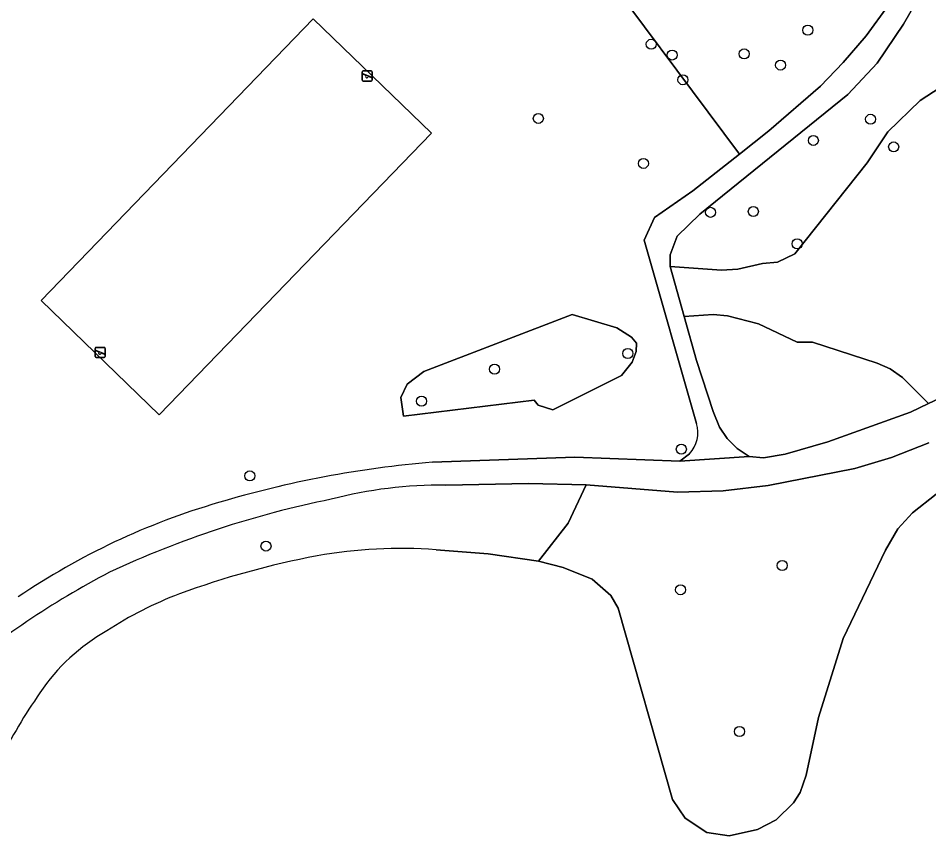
# Model space of a CAD drawing. Extents: x 158031 to 159244, y 380104 to 381214.
# Drawn here: x 158558.5 to 158647.1, y 380308.3 to 380387.8 of the extents above; entities that cross this region are included whole.
import ezdxf

# ---------------------------------------------------------------- set-up
doc = ezdxf.new("R2010")
doc.units = 0
for name, color, linetype in [('IMGEO_Boom', 7, 'Continuous'), ('IMGEO_Gemengd_bos', 7, 'Continuous'), ('IMGEO_Groenvoorziening', 7, 'Continuous'), ('IMGEO_Loofbos', 7, 'Continuous'), ('IMGEO_Meer_plas_ven_vijver', 7, 'Continuous'), ('IMGEO_Speelvoorziening', 7, 'Continuous'), ('IMGEO_Voetpad_halfverhard', 7, 'Continuous')]:
    doc.layers.add(name, color=color, linetype=linetype)

msp = doc.modelspace()

# ---------------------------------------------------------------- linework, layer by layer
at = {"layer": 'IMGEO_Boom'}
for centre in [(158635.309, 380386.671), (158620.075, 380385.306), (158622.112, 380384.255), (158629.117, 380384.362), (158632.665, 380383.278), (158623.16, 380381.853), (158609.086, 380378.092), (158641.418, 380378.007), (158635.852, 380375.946), (158643.667, 380375.317), (158619.315, 380373.709), (158625.847, 380368.95), (158630.012, 380369.033), (158634.274, 380365.89), (158617.792, 380355.215), (158604.831, 380353.691), (158597.728, 380350.578), (158623.003, 380345.905), (158581.013, 380343.307), (158582.583, 380336.48), (158632.826, 380334.589), (158622.93, 380332.228), (158628.66, 380318.442)]:
    msp.add_circle(centre, 0.489, dxfattribs=at)
at = {"layer": 'IMGEO_Gemengd_bos'}
msp.add_lwpolyline([(158597.47, 380440.298), (158593.917, 380427.014), (158595.645, 380421.733), (158599.528, 380410.69), (158603.126, 380406.136), (158613.333, 380395.192), (158628.652, 380374.606), (158631.521, 380376.866), (158636.545, 380381.24), (158638.745, 380383.523), (158640.997, 380386.135), (158643.161, 380389.091), (158646.013, 380393.913), (158646.74, 380396.083), (158646.529, 380398.649), (158645.821, 380400.936), (158644.39, 380403.401), (158640.511, 380407.572), (158638.42, 380410.382), (158636.509, 380413.978), (158635.092, 380417.295), (158634.371, 380419.353), (158629.481, 380439.249)], dxfattribs=at)
at = {"layer": 'IMGEO_Groenvoorziening'}
for points in [[(158649.75, 380396.193), (158644.631, 380387.26), (158642.047, 380383.48), (158639.197, 380380.411), (158624.791, 380368.786), (158622.603, 380366.643), (158621.927, 380364.803), (158621.926, 380363.695), (158626.928, 380363.323), (158628.49, 380363.409), (158630.904, 380363.965), (158632.364, 380364.115), (158634.042, 380364.925), (158641.091, 380373.754), (158643.103, 380376.786), (158646.231, 380379.829), (158648.837, 380381.527)], [(158624.466, 380348.395), (158619.38, 380366.247), (158620.396, 380368.45), (158624.134, 380371.048), (158628.652, 380374.606), (158613.333, 380395.192)], [(158648.837, 380381.527), (158646.231, 380379.829), (158643.103, 380376.786), (158641.091, 380373.754), (158634.042, 380364.925), (158632.364, 380364.115), (158630.904, 380363.965), (158628.49, 380363.409), (158626.928, 380363.323), (158621.926, 380363.695), (158623.287, 380358.808), (158626.096, 380359.006), (158627.492, 380358.89), (158630.501, 380358.098), (158634.282, 380356.328), (158635.755, 380356.313), (158642.05, 380354.284), (158643.332, 380353.724), (158644.512, 380352.871), (158647.065, 380350.339), (158651.635, 380352.505)], [(158598.782, 380344.645), (158612.638, 380345.12), (158622.847, 380344.75), (158623.801, 380345.46)], [(158599.135, 380336.123), (158604.209, 380335.737), (158609.104, 380335), (158611.98, 380338.695), (158613.747, 380342.423), (158608.144, 380342.563), (158600.075, 380342.395)]]:
    msp.add_lwpolyline(points, dxfattribs=at)
for points in [[(158587.167, 380387.78), (158598.675, 380376.664), (158572.199, 380349.257), (158560.691, 380360.374)], [(158560.691, 380360.374), (158572.199, 380349.257), (158598.675, 380376.664), (158587.167, 380387.78)], [(158612.393, 380359.013), (158616.722, 380357.724), (158618.168, 380356.795), (158618.65, 380356.236), (158618.623, 380355.423), (158618.227, 380354.357), (158617.171, 380353.089), (158610.499, 380349.746), (158609.077, 380350.18), (158608.672, 380350.675), (158595.972, 380349.132), (158595.707, 380350.948), (158596.331, 380352.243), (158597.959, 380353.472)]]:
    msp.add_lwpolyline(points, close=True, dxfattribs=at)
for centre, radius, start, end in [((158621.688, 380347.481), 2.924, 316.26186, 18.20556), ((158607.508, 380241.412), 103.601, 94.83137, 106.57923), ((158599.528, 380300.497), 41.901, 89.2522, 104.63541), ((158607.939, 380246.97), 95.969, 101.41762, 115.02354), ((158597.619, 380273.657), 69.876, 106.35256, 124.07546), ((158603.321, 380252.421), 84.591, 100.74025, 110.17036), ((158595.764, 380288.535), 47.707, 85.94823, 99.90591), ((158605.431, 380261.062), 82.221, 117.59496, 130.6569), ((158587.302, 380297.281), 36.962, 110.83951, 123.15047), ((158576.505, 380311.552), 19.149, 119.44978, 146.22754), ((158600.802, 380293.96), 49.139, 144.92534, 153.90105)]:
    msp.add_arc(centre, radius, start, end, dxfattribs=at)
at = {"layer": 'IMGEO_Loofbos'}
for points in [[(158608.672, 380350.675), (158609.077, 380350.18), (158610.499, 380349.746), (158617.171, 380353.089), (158618.227, 380354.357), (158618.623, 380355.423), (158618.65, 380356.236), (158618.168, 380356.795), (158616.722, 380357.724), (158612.393, 380359.013), (158597.959, 380353.472), (158596.331, 380352.243), (158595.707, 380350.948), (158595.972, 380349.132)], [(158628.449, 380345.961), (158629.591, 380345.197), (158630.987, 380345.056), (158633.121, 380345.408), (158637.276, 380346.608), (158645.306, 380349.505), (158647.065, 380350.339), (158644.512, 380352.871), (158643.332, 380353.724), (158642.05, 380354.284), (158635.755, 380356.313), (158634.282, 380356.328), (158630.501, 380358.098), (158627.492, 380358.89), (158626.096, 380359.006), (158623.287, 380358.808), (158624.476, 380354.538), (158626.093, 380349.558), (158626.713, 380348.033), (158627.473, 380346.94)]]:
    msp.add_lwpolyline(points, close=True, dxfattribs=at)
msp.add_lwpolyline([(158647.105, 380346.518), (158643.458, 380345.088), (158639.875, 380344.014), (158631.453, 380342.388), (158627.058, 380341.861), (158622.639, 380341.715), (158613.747, 380342.423), (158611.98, 380338.695), (158609.104, 380335), (158611.506, 380334.386), (158614.314, 380333.252), (158616.126, 380331.668), (158616.859, 380330.45), (158622.133, 380311.808), (158623.388, 380310.001), (158625.473, 380308.595), (158627.655, 380308.291), (158630.405, 380308.889), (158632.243, 380309.834), (158633.91, 380311.483), (158634.577, 380312.491), (158635.152, 380314.173), (158636.337, 380319.808), (158638.767, 380327.487), (158642.865, 380336.091), (158644.06, 380338.165), (158645.487, 380339.709), (158647.811, 380341.514)], dxfattribs=at)
at = {"layer": 'IMGEO_Meer_plas_ven_vijver'}
msp.add_lwpolyline([(158647.811, 380341.514), (158645.487, 380339.709), (158644.06, 380338.165), (158642.865, 380336.091), (158638.767, 380327.487), (158636.337, 380319.808), (158635.152, 380314.173), (158634.577, 380312.491), (158633.91, 380311.483), (158632.243, 380309.834), (158630.405, 380308.889), (158627.655, 380308.291), (158625.473, 380308.595), (158623.388, 380310.001), (158622.133, 380311.808), (158616.859, 380330.45), (158616.126, 380331.668), (158614.314, 380333.252), (158611.506, 380334.386), (158609.104, 380335), (158604.209, 380335.737), (158599.135, 380336.123)], dxfattribs=at)
for centre, radius, start, end in [((158603.321, 380252.421), 84.591, 100.74025, 110.17036), ((158595.764, 380288.535), 47.707, 85.94823, 99.90591), ((158587.302, 380297.281), 36.962, 110.83951, 123.15047), ((158576.505, 380311.552), 19.149, 119.44978, 146.22754), ((158600.802, 380293.96), 49.139, 144.92534, 153.90105)]:
    msp.add_arc(centre, radius, start, end, dxfattribs=at)
at = {"layer": 'IMGEO_Speelvoorziening'}
for p, q in [((158591.931, 380381.822), (158591.931, 380382.622)), ((158591.931, 380382.622), (158591.931, 380381.822)), ((158592, 380382.447), (158592.876, 380382.094)), ((158592.031, 380382.722), (158592.821, 380382.722)), ((158592.821, 380382.722), (158592.031, 380382.722)), ((158592.921, 380382.622), (158592.921, 380381.822)), ((158592.921, 380381.822), (158592.921, 380382.622)), ((158592.314, 380382.25), (158591.975, 380382.387)), ((158592.821, 380381.722), (158592.031, 380381.722)), ((158592.031, 380381.722), (158592.821, 380381.722)), ((158592.852, 380382.034), (158592.512, 380382.171)), ((158565.95, 380354.915), (158565.95, 380355.715)), ((158565.95, 380355.715), (158565.95, 380354.915)), ((158566.333, 380355.343), (158565.994, 380355.48)), ((158566.019, 380355.54), (158566.895, 380355.187)), ((158566.05, 380355.815), (158566.84, 380355.815)), ((158566.84, 380355.815), (158566.05, 380355.815)), ((158566.871, 380355.127), (158566.531, 380355.264)), ((158566.94, 380355.715), (158566.94, 380354.915)), ((158566.94, 380354.915), (158566.94, 380355.715)), ((158566.84, 380354.815), (158566.05, 380354.815)), ((158566.05, 380354.815), (158566.84, 380354.815))]:
    msp.add_line(p, q, dxfattribs=at)
for centre, radius, start, end in [((158592.031, 380382.622), 0.1, 90, 180), ((158592.031, 380382.622), 0.1, 90, 180), ((158591.988, 380382.417), 0.0327, 68.07798, 248.07798), ((158592.821, 380382.622), 0.1, 0, 90), ((158592.821, 380382.622), 0.1, 360, 90), ((158592.031, 380381.822), 0.1, 180, 270), ((158592.031, 380381.822), 0.1, 180, 270), ((158592.393, 380382.16), 0.12, 130.99278, 5.16318), ((158592.821, 380381.822), 0.1, 270, 0), ((158592.821, 380381.822), 0.1, 270, 0), ((158592.864, 380382.064), 0.0327, 248.07798, 68.07798), ((158566.05, 380355.715), 0.1, 90, 180), ((158566.05, 380355.715), 0.1, 90, 180), ((158566.007, 380355.51), 0.0327, 68.07798, 248.07798), ((158566.412, 380355.253), 0.12, 130.99278, 5.16318), ((158566.84, 380355.715), 0.1, 0, 90), ((158566.84, 380355.715), 0.1, 360, 90), ((158566.883, 380355.157), 0.0327, 248.07798, 68.07798), ((158566.05, 380354.915), 0.1, 180, 270), ((158566.05, 380354.915), 0.1, 180, 270), ((158566.84, 380354.915), 0.1, 270, 0), ((158566.84, 380354.915), 0.1, 270, 0)]:
    msp.add_arc(centre, radius, start, end, dxfattribs=at)
at = {"layer": 'IMGEO_Voetpad_halfverhard'}
for points in [[(158629.481, 380439.249), (158634.371, 380419.353), (158635.092, 380417.295), (158636.509, 380413.978), (158638.42, 380410.382), (158640.511, 380407.572), (158644.39, 380403.401), (158645.821, 380400.936), (158646.529, 380398.649), (158646.74, 380396.083), (158646.013, 380393.913), (158643.161, 380389.091), (158640.997, 380386.135), (158638.745, 380383.523), (158636.545, 380381.24), (158631.521, 380376.866), (158628.652, 380374.606), (158624.134, 380371.048), (158620.396, 380368.45), (158619.38, 380366.247), (158624.466, 380348.395)], [(158623.287, 380358.808), (158621.926, 380363.695), (158621.927, 380364.803), (158622.603, 380366.643), (158624.791, 380368.786), (158639.197, 380380.411), (158642.047, 380383.48), (158644.631, 380387.26), (158649.75, 380396.193)], [(158623.801, 380345.46), (158622.847, 380344.75), (158629.591, 380345.197), (158628.449, 380345.961), (158627.473, 380346.94), (158626.713, 380348.033), (158626.093, 380349.558), (158624.476, 380354.538), (158623.287, 380358.808)], [(158651.635, 380352.505), (158647.065, 380350.339), (158645.306, 380349.505), (158637.276, 380346.608), (158633.121, 380345.408), (158630.987, 380345.056), (158629.591, 380345.197), (158622.847, 380344.75), (158612.638, 380345.12), (158598.782, 380344.645)], [(158600.075, 380342.395), (158608.144, 380342.563), (158613.747, 380342.423), (158622.639, 380341.715), (158627.058, 380341.861), (158631.453, 380342.388), (158639.875, 380344.014), (158643.458, 380345.088), (158647.105, 380346.518)]]:
    msp.add_lwpolyline(points, dxfattribs=at)
for centre, radius, start, end in [((158621.688, 380347.481), 2.924, 316.26186, 18.20556), ((158607.508, 380241.412), 103.601, 94.83137, 106.57923), ((158599.528, 380300.497), 41.901, 89.2522, 104.63541), ((158607.939, 380246.97), 95.969, 101.41762, 115.02354), ((158597.619, 380273.657), 69.876, 106.35256, 124.07546), ((158605.431, 380261.062), 82.221, 117.59496, 130.6569)]:
    msp.add_arc(centre, radius, start, end, dxfattribs=at)

doc.saveas('drawing.dxf')
